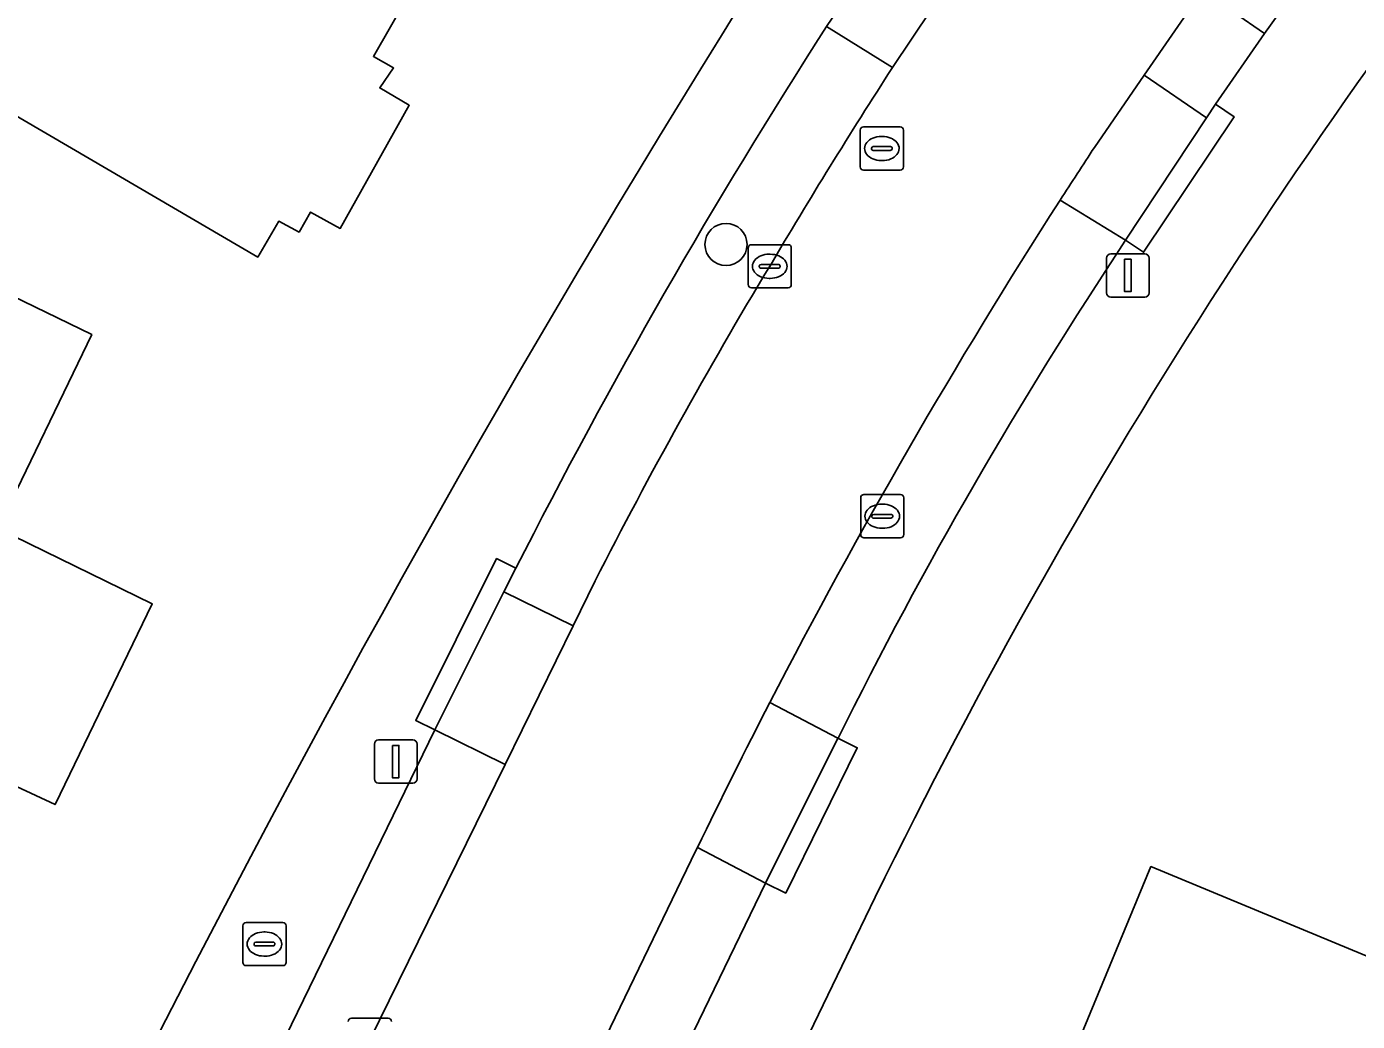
# Model space of a CAD drawing. Extents: x 160455 to 162082, y 388339 to 389736.
# Drawn here: x 161097.06 to 161127.92, y 388420.61 to 388443.67 of the extents above; entities that cross this region are included whole.
import ezdxf

# ---------------------------------------------------------------- set-up
doc = ezdxf.new("R2010")
doc.units = 0
for name, color, linetype in [('IMGEO_Boom', 7, 'Continuous'), ('IMGEO_Brandkraan', 7, 'Continuous'), ('IMGEO_Erf', 7, 'Continuous'), ('IMGEO_Kolk', 7, 'Continuous'), ('IMGEO_Lichtmast', 7, 'Continuous'), ('IMGEO_Pand', 7, 'Continuous'), ('IMGEO_Parkeervlak_open', 7, 'Continuous'), ('IMGEO_Rijbaan_lokaal_open', 7, 'Continuous'), ('IMGEO_Rioolput', 7, 'Continuous'), ('IMGEO_Voetpad_open', 7, 'Continuous')]:
    doc.layers.add(name, color=color, linetype=linetype)

msp = doc.modelspace()

# ---------------------------------------------------------------- linework, layer by layer
at = {"layer": 'IMGEO_Boom'}
msp.add_circle((161113.28, 388438.62), 0.489, dxfattribs=at)
at = {"layer": 'IMGEO_Brandkraan'}
for p, q in [((161102.076, 388421.973), (161102.076, 388422.825)), ((161102.151, 388422.899), (161103.003, 388422.899)), ((161103.077, 388422.825), (161103.077, 388421.973)), ((161102.564, 388422.679), (161102.589, 388422.679)), ((161102.335, 388422.393), (161102.335, 388422.405)), ((161102.773, 388422.356), (161102.375, 388422.356)), ((161102.378, 388422.442), (161102.776, 388422.442)), ((161102.819, 388422.405), (161102.819, 388422.393)), ((161103.003, 388421.899), (161102.151, 388421.899)), ((161102.587, 388422.119), (161102.562, 388422.119))]:
    msp.add_line(p, q, dxfattribs=at)
for points in [[(161102.076, 388421.973), (161102.076, 388422.825)], [(161102.151, 388422.899), (161103.003, 388422.899)], [(161103.077, 388422.825), (161103.077, 388421.973)], [(161103.003, 388421.899), (161102.151, 388421.899)]]:
    msp.add_lwpolyline(points, dxfattribs=at)
for centre, radius, start, end in [((161102.153, 388422.823), 0.0765, 91.552, 178.448), ((161102.153, 388422.823), 0.0765, 91.552, 178.448), ((161103.001, 388422.823), 0.0765, 1.552, 88.448), ((161103.001, 388422.823), 0.0765, 1.552, 88.448), ((161102.375, 388422.402), 0.0403, 85.8775, 175.7526), ((161102.372, 388422.392), 0.0366, 178.938, 274.7102), ((161102.776, 388422.399), 0.043, 264.8664, 352.4533), ((161102.78, 388422.404), 0.0386, 1.7309, 96.639), ((161102.153, 388421.975), 0.0765, 181.552, 268.448), ((161102.153, 388421.975), 0.0765, 181.552, 268.448), ((161103.001, 388421.975), 0.0765, 271.552, 358.448), ((161103.001, 388421.975), 0.0765, 271.552, 358.448)]:
    msp.add_arc(centre, radius, start, end, dxfattribs=at)
for centre, major_axis, ratio, start_param, end_param in [((161102.563, 388422.399), (-0.387, 0.002), 0.722429, 4.712389, 7.853982), ((161102.588, 388422.399), (-0.39, 0.002), 0.717154, 1.570796, 4.712389)]:
    msp.add_ellipse(centre, major_axis=major_axis, ratio=ratio, start_param=start_param, end_param=end_param, dxfattribs=at)
at = {"layer": 'IMGEO_Erf'}
for points in [[(161095.553, 388451.498), (161091.633, 388453.808), (161092.339, 388455.005), (161089.643, 388456.594), (161091.096, 388459.305), (161104.349, 388451.714), (161108.688, 388449.229), (161105.102, 388442.981), (161105.573, 388442.714), (161105.251, 388442.249), (161105.936, 388441.848), (161104.336, 388438.991), (161103.648, 388439.37), (161103.378, 388438.907), (161102.91, 388439.16), (161102.421, 388438.329), (161098.105, 388440.853), (161091.545, 388444.69)], [(161088.654, 388441.337), (161094.072, 388438.711), (161098.571, 388436.531), (161096.396, 388432.035), (161099.975, 388430.286), (161097.721, 388425.633), (161096.825, 388426.05), (161095.147, 388422.621), (161091.766, 388424.274), (161090.638, 388423.904), (161089.405, 388424.512), (161089.023, 388425.624), (161084.338, 388427.898), (161086.437, 388432.196), (161088.028, 388431.42), (161089.421, 388434.273), (161087.831, 388435.05), (161086.03, 388435.919)], [(161137.953, 388414.11), (161133.011, 388416.165), (161130.919, 388411.133), (161128.825, 388406.097), (161133.766, 388404.043), (161131.827, 388399.378), (161127.628, 388401.115), (161123.007, 388403.026), (161123.544, 388404.318), (161120.796, 388405.491), (161116.177, 388407.405), (161119.651, 388415.789), (161123.134, 388424.195), (161130.533, 388421.13), (161131.073, 388422.432), (161135.692, 388420.517), (161139.892, 388418.775)]]:
    msp.add_lwpolyline(points, close=True, dxfattribs=at)
msp.add_lwpolyline([(161116.292, 388422.56), (161104.393, 388397.916), (161109.368, 388397.882), (161111.183, 388402.293), (161115.193, 388402.301), (161113.321, 388397.854), (161143.127, 388397.648), (161131.913, 388370.772), (161166.578, 388370.892), (161167.461, 388370.895), (161168.235, 388373.732), (161168.712, 388375.481), (161168.878, 388375.94), (161169.183, 388376.889), (161169.888, 388378.734), (161171.546, 388382.545), (161172.554, 388384.86)], dxfattribs=at)
for centre, radius, start, end in [((161240.224, 388363.086), 137.464, 127.07169, 154.36404), ((161380.249, 388277.69), 314.342, 146.8368, 157.50836)]:
    msp.add_arc(centre, radius, start, end, dxfattribs=at)
at = {"layer": 'IMGEO_Kolk'}
for p, q in [((161113.793, 388437.688), (161113.793, 388438.54)), ((161113.868, 388438.614), (161114.72, 388438.614)), ((161114.794, 388438.54), (161114.794, 388437.688)), ((161114.281, 388438.394), (161114.306, 388438.394)), ((161114.052, 388438.108), (161114.052, 388438.12)), ((161114.49, 388438.071), (161114.092, 388438.071)), ((161114.095, 388438.157), (161114.493, 388438.157)), ((161114.536, 388438.12), (161114.536, 388438.108)), ((161114.72, 388437.614), (161113.868, 388437.614)), ((161114.304, 388437.834), (161114.279, 388437.834)), ((161116.403, 388431.893), (161116.403, 388432.745)), ((161116.478, 388432.819), (161117.33, 388432.819)), ((161117.404, 388432.745), (161117.404, 388431.893)), ((161116.705, 388432.362), (161117.103, 388432.362)), ((161116.891, 388432.599), (161116.916, 388432.599)), ((161116.662, 388432.313), (161116.662, 388432.325)), ((161117.1, 388432.276), (161116.702, 388432.276)), ((161116.914, 388432.039), (161116.889, 388432.039)), ((161117.146, 388432.325), (161117.146, 388432.313)), ((161117.33, 388431.819), (161116.478, 388431.819)), ((161104.594, 388420.68), (161105.446, 388420.68))]:
    msp.add_line(p, q, dxfattribs=at)
for points in [[(161113.793, 388437.688), (161113.793, 388438.54)], [(161113.868, 388438.614), (161114.72, 388438.614)], [(161114.794, 388438.54), (161114.794, 388437.688)], [(161114.72, 388437.614), (161113.868, 388437.614)], [(161116.403, 388431.893), (161116.403, 388432.745)], [(161116.478, 388432.819), (161117.33, 388432.819)], [(161117.404, 388432.745), (161117.404, 388431.893)], [(161117.33, 388431.819), (161116.478, 388431.819)], [(161104.594, 388420.68), (161105.446, 388420.68)]]:
    msp.add_lwpolyline(points, dxfattribs=at)
for centre, radius, start, end in [((161113.87, 388438.538), 0.0765, 91.552, 178.448), ((161113.87, 388438.538), 0.0765, 91.552, 178.448), ((161114.718, 388438.538), 0.0765, 1.552, 88.448), ((161114.718, 388438.538), 0.0765, 1.552, 88.448), ((161114.092, 388438.117), 0.0403, 85.8775, 175.7526), ((161114.089, 388438.107), 0.0366, 178.938, 274.7102), ((161114.493, 388438.114), 0.043, 264.8664, 352.4533), ((161114.497, 388438.119), 0.0386, 1.7309, 96.639), ((161113.87, 388437.69), 0.0765, 181.552, 268.448), ((161113.87, 388437.69), 0.0765, 181.552, 268.448), ((161114.718, 388437.69), 0.0765, 271.552, 358.448), ((161114.718, 388437.69), 0.0765, 271.552, 358.448), ((161116.48, 388432.743), 0.0765, 91.552, 178.448), ((161116.48, 388432.743), 0.0765, 91.552, 178.448), ((161117.328, 388432.743), 0.0765, 1.552, 88.448), ((161117.328, 388432.743), 0.0765, 1.552, 88.448), ((161116.702, 388432.322), 0.0403, 85.8775, 175.7526), ((161117.107, 388432.324), 0.0386, 1.7309, 96.639), ((161116.699, 388432.312), 0.0366, 178.938, 274.7102), ((161117.103, 388432.319), 0.043, 264.8664, 352.4533), ((161116.48, 388431.895), 0.0765, 181.552, 268.448), ((161116.48, 388431.895), 0.0765, 181.552, 268.448), ((161117.328, 388431.895), 0.0765, 271.552, 358.448), ((161117.328, 388431.895), 0.0765, 271.552, 358.448), ((161104.596, 388420.604), 0.0765, 91.552, 178.448), ((161104.596, 388420.604), 0.0765, 91.552, 178.448), ((161105.444, 388420.604), 0.0765, 1.552, 88.448), ((161105.444, 388420.604), 0.0765, 1.552, 88.448)]:
    msp.add_arc(centre, radius, start, end, dxfattribs=at)
for centre, major_axis, ratio, start_param, end_param in [((161114.28, 388438.114), (-0.387, 0.002), 0.722429, 4.712389, 7.853982), ((161114.305, 388438.114), (-0.39, 0.002), 0.717154, 1.570796, 4.712389), ((161116.89, 388432.319), (-0.387, 0.002), 0.722429, 4.712389, 7.853982), ((161116.915, 388432.319), (-0.39, 0.002), 0.717154, 1.570796, 4.712389)]:
    msp.add_ellipse(centre, major_axis=major_axis, ratio=ratio, start_param=start_param, end_param=end_param, dxfattribs=at)
at = {"layer": 'IMGEO_Lichtmast'}
for p, q in [((161122.102, 388437.501), (161122.102, 388438.301)), ((161122.102, 388438.301), (161122.102, 388437.501)), ((161122.202, 388438.401), (161122.992, 388438.401)), ((161122.992, 388438.401), (161122.202, 388438.401)), ((161123.092, 388438.301), (161123.092, 388437.501)), ((161123.092, 388437.501), (161123.092, 388438.301)), ((161122.992, 388437.401), (161122.202, 388437.401)), ((161122.202, 388437.401), (161122.992, 388437.401)), ((161105.225, 388427.131), (161106.015, 388427.131)), ((161106.015, 388427.131), (161105.225, 388427.131)), ((161105.125, 388426.231), (161105.125, 388427.031)), ((161105.125, 388427.031), (161105.125, 388426.231)), ((161106.115, 388427.031), (161106.115, 388426.231)), ((161106.115, 388426.231), (161106.115, 388427.031)), ((161106.015, 388426.131), (161105.225, 388426.131)), ((161105.225, 388426.131), (161106.015, 388426.131))]:
    msp.add_line(p, q, dxfattribs=at)
for points in [[(161122.522, 388438.276), (161122.672, 388438.276), (161122.672, 388437.526), (161122.522, 388437.526), (161122.522, 388438.276)], [(161105.545, 388427.006), (161105.695, 388427.006), (161105.695, 388426.256), (161105.545, 388426.256), (161105.545, 388427.006)]]:
    msp.add_lwpolyline(points, dxfattribs=at)
for centre, start, end in [((161122.202, 388438.301), 90, 180), ((161122.202, 388438.301), 90, 180), ((161122.992, 388438.301), 0, 90), ((161122.992, 388438.301), 360, 90), ((161122.202, 388437.501), 180, 270), ((161122.202, 388437.501), 180, 270), ((161122.992, 388437.501), 270, 0), ((161122.992, 388437.501), 270, 0), ((161105.225, 388427.031), 90, 180), ((161105.225, 388427.031), 90, 180), ((161106.015, 388427.031), 0, 90), ((161106.015, 388427.031), 360, 90), ((161105.225, 388426.231), 180, 270), ((161105.225, 388426.231), 180, 270), ((161106.015, 388426.231), 270, 0), ((161106.015, 388426.231), 270, 0)]:
    msp.add_arc(centre, 0.1, start, end, dxfattribs=at)
at = {"layer": 'IMGEO_Pand'}
for points in [[(161098.105, 388440.853), (161102.421, 388438.329), (161102.91, 388439.16), (161103.378, 388438.907), (161103.648, 388439.37), (161104.336, 388438.991), (161105.936, 388441.848), (161105.251, 388442.249), (161105.573, 388442.714), (161105.102, 388442.981), (161108.688, 388449.229), (161104.349, 388451.714), (161091.096, 388459.305), (161089.643, 388456.594), (161092.339, 388455.005), (161091.633, 388453.808), (161095.553, 388451.498), (161091.545, 388444.69)], [(161096.396, 388432.035), (161098.571, 388436.531), (161094.072, 388438.711), (161088.654, 388441.337), (161086.03, 388435.919), (161087.831, 388435.05), (161089.421, 388434.273), (161088.028, 388431.42), (161086.437, 388432.196), (161084.338, 388427.898), (161089.023, 388425.624), (161089.405, 388424.512), (161090.638, 388423.904), (161091.766, 388424.274), (161095.147, 388422.621), (161096.825, 388426.05), (161097.721, 388425.633), (161099.975, 388430.286)], [(161119.651, 388415.789), (161130.919, 388411.133), (161133.011, 388416.165), (161137.953, 388414.11), (161139.892, 388418.775), (161135.692, 388420.517), (161131.073, 388422.432), (161130.533, 388421.13), (161123.134, 388424.195)]]:
    msp.add_lwpolyline(points, close=True, dxfattribs=at)
at = {"layer": 'IMGEO_Parkeervlak_open'}
for points in [[(161119.376, 388446.059), (161117.903, 388447.06), (161115.61, 388443.671), (161117.142, 388442.724)], [(161125.978, 388446.827), (161124.33, 388444.511), (161125.764, 388443.512), (161127.429, 388445.828)], [(161125.764, 388443.512), (161124.33, 388444.511), (161122.979, 388442.548), (161124.421, 388441.555), (161124.629, 388441.871)], [(161109.733, 388429.776), (161108.131, 388430.562), (161106.531, 388427.363), (161108.157, 388426.565)], [(161108.157, 388426.565), (161106.531, 388427.363), (161100.856, 388415.701), (161100.706, 388415.391), (161102.316, 388414.609), (161105.022, 388420.179)], [(161114.193, 388423.813), (161112.619, 388424.637), (161112.584, 388424.565), (161107.854, 388414.792), (161109.451, 388414.02), (161109.562, 388414.251)]]:
    msp.add_lwpolyline(points, close=True, dxfattribs=at)
for points in [[(161117.142, 388442.724), (161115.61, 388443.671)], [(161124.421, 388441.555), (161122.979, 388442.548), (161121.825, 388440.872)], [(161121.028, 388439.646), (161122.547, 388438.716), (161124.421, 388441.555)], [(161122.547, 388438.716), (161121.028, 388439.646)], [(161108.407, 388431.113), (161108.131, 388430.562), (161109.733, 388429.776), (161110.246, 388430.821)], [(161115.877, 388427.172), (161114.298, 388427.999)], [(161114.298, 388427.999), (161115.877, 388427.172)], [(161112.619, 388424.637), (161114.193, 388423.813), (161115.877, 388427.172)]]:
    msp.add_lwpolyline(points, dxfattribs=at)
for centre, radius, start, end in [((161235.684, 388366.455), 142.759, 147.25592, 153.06876), ((161227.114, 388371.614), 130.959, 147.11266, 149.48396), ((161245.74, 388359.445), 148.274, 146.69032, 147.25538), ((161240.566, 388362.805), 142.105, 147.26653, 152.69215), ((161212.28, 388379.171), 107.692, 146.43223, 153.53004), ((161214.549, 388377.689), 117.057, 148.9225, 153.00566), ((161244.248, 388361.001), 146.204, 152.72586, 154.19859)]:
    msp.add_arc(centre, radius, start, end, dxfattribs=at)
at = {"layer": 'IMGEO_Rijbaan_lokaal_open'}
for points in [[(161121.825, 388440.872), (161122.979, 388442.548), (161124.33, 388444.511), (161120.276, 388447.341)], [(161119.376, 388446.059), (161117.142, 388442.724)], [(161110.246, 388430.821), (161109.733, 388429.776), (161108.157, 388426.565), (161105.022, 388420.179), (161102.316, 388414.609), (161100.647, 388411.173), (161098.509, 388406.772), (161094.699, 388398.983)], [(161112.584, 388424.565), (161112.619, 388424.637)], [(161099.887, 388398.331), (161106.112, 388411.193), (161107.854, 388414.792), (161112.584, 388424.565)]]:
    msp.add_lwpolyline(points, dxfattribs=at)
for centre, radius, start, end in [((161227.114, 388371.614), 130.959, 147.11266, 149.48396), ((161245.74, 388359.445), 148.274, 146.69032, 147.25538), ((161240.566, 388362.805), 142.105, 147.26653, 152.69215), ((161214.549, 388377.689), 117.057, 148.9225, 153.00566), ((161244.248, 388361.001), 146.204, 152.72586, 154.19859)]:
    msp.add_arc(centre, radius, start, end, dxfattribs=at)
at = {"layer": 'IMGEO_Rioolput'}
for p, q in [((161116.468, 388441.345), (161117.32, 388441.345)), ((161116.393, 388440.419), (161116.393, 388441.271)), ((161116.881, 388441.125), (161116.906, 388441.125)), ((161117.394, 388441.271), (161117.394, 388440.419)), ((161116.652, 388440.839), (161116.652, 388440.851)), ((161117.09, 388440.802), (161116.692, 388440.802)), ((161116.695, 388440.888), (161117.093, 388440.888)), ((161117.136, 388440.851), (161117.136, 388440.839)), ((161116.904, 388440.565), (161116.879, 388440.565)), ((161117.32, 388440.345), (161116.468, 388440.345))]:
    msp.add_line(p, q, dxfattribs=at)
for points in [[(161116.468, 388441.345), (161117.32, 388441.345)], [(161116.393, 388440.419), (161116.393, 388441.271)], [(161117.394, 388441.271), (161117.394, 388440.419)], [(161117.32, 388440.345), (161116.468, 388440.345)]]:
    msp.add_lwpolyline(points, dxfattribs=at)
for centre, radius, start, end in [((161116.47, 388441.269), 0.0765, 91.552, 178.448), ((161116.47, 388441.269), 0.0765, 91.552, 178.448), ((161117.318, 388441.269), 0.0765, 1.552, 88.448), ((161117.318, 388441.269), 0.0765, 1.552, 88.448), ((161116.692, 388440.848), 0.0403, 85.8775, 175.7526), ((161116.689, 388440.838), 0.0366, 178.938, 274.7102), ((161117.093, 388440.845), 0.043, 264.8664, 352.4533), ((161117.097, 388440.85), 0.0386, 1.7309, 96.639), ((161116.47, 388440.421), 0.0765, 181.552, 268.448), ((161116.47, 388440.421), 0.0765, 181.552, 268.448), ((161117.318, 388440.421), 0.0765, 271.552, 358.448), ((161117.318, 388440.421), 0.0765, 271.552, 358.448)]:
    msp.add_arc(centre, radius, start, end, dxfattribs=at)
for centre, major_axis, ratio, start_param, end_param in [((161116.88, 388440.845), (-0.387, 0.002), 0.722429, 4.712389, 7.853982), ((161116.905, 388440.845), (-0.39, 0.002), 0.717154, 1.570796, 4.712389)]:
    msp.add_ellipse(centre, major_axis=major_axis, ratio=ratio, start_param=start_param, end_param=end_param, dxfattribs=at)
at = {"layer": 'IMGEO_Voetpad_open'}
for points in [[(161129.999, 388449.209), (161130.397, 388448.907), (161128.11, 388445.89), (161127.703, 388446.199), (161127.429, 388445.828), (161125.764, 388443.512), (161124.629, 388441.871), (161125.061, 388441.582), (161122.962, 388438.439), (161122.547, 388438.716)], [(161094.099, 388401.913), (161099.037, 388411.955), (161099.159, 388412.204), (161098.71, 388412.422), (161100.407, 388415.919), (161100.856, 388415.701), (161106.531, 388427.363), (161106.084, 388427.586), (161107.96, 388431.336), (161108.407, 388431.113)], [(161115.877, 388427.172), (161116.325, 388426.952), (161114.667, 388423.58), (161114.193, 388423.813), (161109.562, 388414.251), (161110.012, 388414.034), (161108.379, 388410.647), (161107.929, 388410.864), (161107.713, 388410.418), (161102.674, 388400.008)], [(161100.663, 388373.398), (161100.613, 388390.111), (161103.144, 388395.336), (161104.357, 388397.841), (161104.393, 388397.916), (161116.292, 388422.56)]]:
    msp.add_lwpolyline(points, dxfattribs=at)
for points in [[(161125.061, 388441.582), (161124.629, 388441.871), (161124.421, 388441.555), (161122.547, 388438.716), (161122.962, 388438.439)], [(161108.131, 388430.562), (161108.407, 388431.113), (161107.96, 388431.336), (161106.084, 388427.586), (161106.531, 388427.363)], [(161115.877, 388427.172), (161114.193, 388423.813), (161114.667, 388423.58), (161116.325, 388426.952)]]:
    msp.add_lwpolyline(points, close=True, dxfattribs=at)
for centre, radius, start, end in [((161240.224, 388363.086), 137.464, 127.07169, 154.36404), ((161380.249, 388277.69), 314.342, 146.8368, 157.50836), ((161235.684, 388366.455), 142.759, 147.25592, 153.06876), ((161212.28, 388379.171), 107.692, 146.43223, 153.53004)]:
    msp.add_arc(centre, radius, start, end, dxfattribs=at)

doc.saveas('drawing.dxf')
